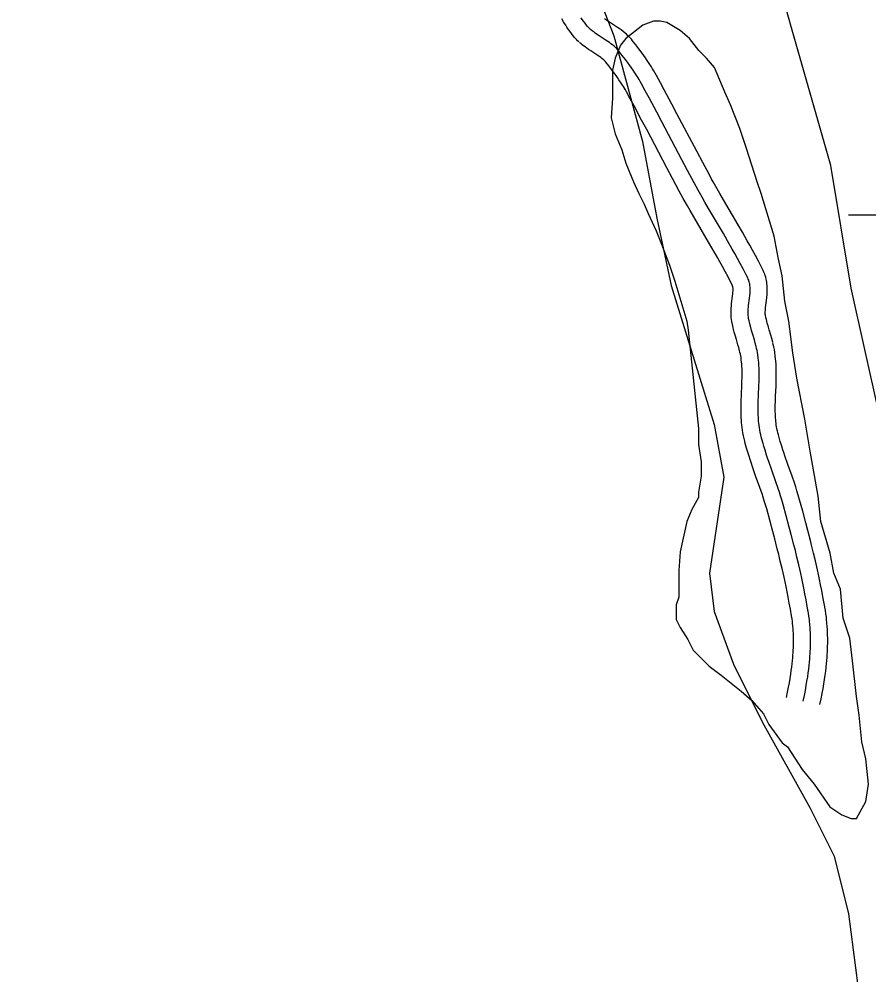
# Model space of a CAD drawing. Extents: x 3245246 to 3283090, y 806824 to 832173.
# Drawn here: x 3258412 to 3259157, y 827010 to 827848 of the extents above; entities that cross this region are included whole.
import ezdxf

# ---------------------------------------------------------------- set-up
doc = ezdxf.new("R2010")
doc.units = 0
for name, color, linetype in [('V-ROAD-CNTR', 7, 'Continuous'), ('V-SITE-VEGE', 7, 'Continuous'), ('V-TOPO-SHOR', 7, 'Continuous'), ('V-WETL-SWMP', 7, 'Continuous')]:
    doc.layers.add(name, color=color, linetype=linetype)

msp = doc.modelspace()

# ---------------------------------------------------------------- linework, layer by layer
at = {"layer": 'V-ROAD-CNTR'}
for points in [[(3258902.99, 827828.36), (3258901.87, 827829.42), (3258900.82, 827830.48), (3258899.39, 827832.04), (3258898.04, 827833.66), (3258896.4, 827835.79), (3258894.98, 827837.72), (3258893.68, 827839.55), (3258892.51, 827841.29), (3258891.43, 827842.92), (3258890.45, 827844.47), (3258889.54, 827845.96), (3258887.96, 827848.66)], [(3258913.32, 827839.24), (3258912.37, 827840.13), (3258911.69, 827840.83), (3258910.69, 827841.91), (3258909.75, 827843.04), (3258908.38, 827844.82), (3258907.14, 827846.5), (3258906.01, 827848.1), (3258904.98, 827849.61)], [(3259072.95, 827565), (3259072.09, 827568.23), (3259071.26, 827571.15), (3259069.84, 827575.94), (3259068.83, 827579.37), (3259068.14, 827581.83), (3259067.67, 827583.6), (3259067.36, 827584.85), (3259066.93, 827586.75), (3259066.58, 827588.51), (3259066.51, 827588.99), (3259066.46, 827589.44), (3259066.42, 827589.93), (3259066.4, 827590.46), (3259066.39, 827591.02), (3259066.4, 827591.54), (3259066.47, 827592.91), (3259066.58, 827594.24), (3259066.72, 827595.56), (3259067.5, 827601.71), (3259067.8, 827604.32), (3259068.02, 827606.78), (3259068.15, 827609.05), (3259068.19, 827611.15), (3259068.15, 827613.06), (3259068.05, 827614.78), (3259067.9, 827616.34), (3259067.71, 827617.74), (3259067.5, 827618.99), (3259067.26, 827620.19), (3259066.8, 827622), (3259066.35, 827623.5), (3259065.93, 827624.72), (3259065.28, 827626.34), (3259064.59, 827627.84), (3259063.09, 827630.83), (3259060.34, 827636.17), (3259057.7, 827641.14), (3259055.2, 827645.76), (3259052.82, 827650.04), (3259050.58, 827654.04), (3259046.36, 827661.42), (3259042.63, 827667.83), (3259029.69, 827689.91), (3259026.53, 827695.38), (3259024.2, 827699.46), (3259020.73, 827705.64), (3259019.05, 827708.71), (3259017.37, 827711.8), (3259011.59, 827722.59), (3259006.56, 827732.07), (3258988.95, 827765.42), (3258984.51, 827773.79), (3258977.82, 827786.33), (3258974.44, 827792.61), (3258971.02, 827798.93), (3258969.87, 827800.99), (3258968.75, 827802.94), (3258967.67, 827804.74), (3258966.62, 827806.44), (3258964.68, 827809.47), (3258962.92, 827812.1), (3258961.35, 827814.37), (3258959.95, 827816.34), (3258957.53, 827819.65), (3258955.67, 827822.14), (3258952.89, 827825.74), (3258950.03, 827829.38), (3258949, 827830.63), (3258947.89, 827831.87), (3258946.81, 827833), (3258945.74, 827834.05), (3258944.71, 827835.01), (3258943.64, 827835.94), (3258941.77, 827837.47), (3258939.97, 827838.84), (3258938.32, 827840.03), (3258936.76, 827841.1), (3258934.1, 827842.85), (3258929.74, 827845.64), (3258928.31, 827846.59), (3258927.14, 827847.4), (3258926.19, 827848.08), (3258925.41, 827848.66)], [(3259058.45, 827561.16), (3259057.63, 827564.26), (3259056.86, 827566.96), (3259055.46, 827571.68), (3259054.41, 827575.23), (3259053.67, 827577.88), (3259053.14, 827579.88), (3259052.77, 827581.38), (3259052.26, 827583.64), (3259051.81, 827585.9), (3259051.64, 827586.98), (3259051.52, 827588.04), (3259051.44, 827589.07), (3259051.4, 827590.08), (3259051.39, 827591.06), (3259051.41, 827592.02), (3259051.5, 827593.88), (3259051.64, 827595.64), (3259051.82, 827597.3), (3259052.61, 827603.52), (3259052.88, 827605.85), (3259053.06, 827607.87), (3259053.16, 827609.62), (3259053.19, 827611.15), (3259053.16, 827612.47), (3259053.09, 827613.62), (3259053, 827614.62), (3259052.88, 827615.48), (3259052.75, 827616.23), (3259052.62, 827616.88), (3259052.34, 827618.02), (3259052.08, 827618.86), (3259051.87, 827619.48), (3259051.5, 827620.41), (3259051.07, 827621.32), (3259049.72, 827624.03), (3259047.04, 827629.22), (3259044.48, 827634.05), (3259042.04, 827638.55), (3259039.72, 827642.74), (3259037.53, 827646.64), (3259033.36, 827653.93), (3259029.68, 827660.27), (3259016.73, 827682.37), (3259013.53, 827687.91), (3259011.15, 827692.08), (3259007.62, 827698.36), (3259005.89, 827701.52), (3259004.17, 827704.69), (3258998.36, 827715.53), (3258993.3, 827725.05), (3258975.69, 827758.41), (3258971.27, 827766.75), (3258964.6, 827779.25), (3258961.25, 827785.48), (3258957.87, 827791.71), (3258956.83, 827793.59), (3258955.82, 827795.33), (3258954.85, 827796.95), (3258953.92, 827798.46), (3258952.13, 827801.25), (3258950.51, 827803.67), (3258949.07, 827805.76), (3258947.78, 827807.57), (3258945.48, 827810.72), (3258943.72, 827813.06), (3258941.05, 827816.53), (3258938.34, 827819.98), (3258937.61, 827820.86), (3258936.88, 827821.69), (3258936.14, 827822.46), (3258935.4, 827823.18), (3258934.66, 827823.86), (3258933.93, 827824.5), (3258932.47, 827825.7), (3258931.06, 827826.78), (3258929.7, 827827.75), (3258928.4, 827828.64), (3258925.93, 827830.27), (3258921.55, 827833.08), (3258919.93, 827834.15), (3258918.52, 827835.12), (3258917.32, 827835.98), (3258916.28, 827836.76), (3258915.39, 827837.46), (3258914.62, 827838.09), (3258913.32, 827839.24)], [(3259043.95, 827557.32), (3259043.16, 827560.28), (3259042.45, 827562.77), (3259041.07, 827567.43), (3259040, 827571.08), (3259039.2, 827573.94), (3259038.61, 827576.16), (3259038.17, 827577.92), (3259037.58, 827580.52), (3259037.04, 827583.28), (3259036.77, 827584.98), (3259036.58, 827586.64), (3259036.47, 827588.22), (3259036.41, 827589.71), (3259036.39, 827591.1), (3259036.41, 827592.49), (3259036.53, 827594.85), (3259036.71, 827597.04), (3259036.92, 827599.03), (3259037.72, 827605.33), (3259037.95, 827607.37), (3259038.1, 827608.96), (3259038.17, 827610.19), (3259038.18, 827611.15), (3259038.17, 827611.89), (3259038.14, 827612.46), (3259038.09, 827612.89), (3259038.05, 827613.22), (3259038.01, 827613.48), (3259037.99, 827613.58), (3259037.87, 827614.03), (3259037.82, 827614.21), (3259037.81, 827614.24), (3259037.71, 827614.48), (3259037.56, 827614.81), (3259036.35, 827617.23), (3259033.75, 827622.28), (3259031.26, 827626.96), (3259028.89, 827631.34), (3259026.62, 827635.43), (3259024.48, 827639.25), (3259020.37, 827646.44), (3259016.72, 827652.71), (3259003.76, 827674.82), (3259000.52, 827680.44), (3258998.09, 827684.69), (3258994.51, 827691.07), (3258992.72, 827694.32), (3258990.96, 827697.57), (3258985.12, 827708.47), (3258980.05, 827718.03), (3258962.43, 827751.4), (3258958.03, 827759.71), (3258951.38, 827772.16), (3258948.05, 827778.35), (3258944.72, 827784.49), (3258943.78, 827786.19), (3258942.89, 827787.72), (3258942.03, 827789.17), (3258941.22, 827790.47), (3258939.58, 827793.03), (3258938.11, 827795.23), (3258936.78, 827797.15), (3258935.61, 827798.81), (3258933.43, 827801.79), (3258931.78, 827803.98), (3258929.21, 827807.33), (3258926.66, 827810.57), (3258926.23, 827811.09), (3258925.86, 827811.5), (3258925.47, 827811.91), (3258925.06, 827812.32), (3258924.62, 827812.72), (3258924.23, 827813.07), (3258923.18, 827813.93), (3258922.15, 827814.71), (3258921.09, 827815.47), (3258920.04, 827816.19), (3258917.76, 827817.69), (3258913.36, 827820.51), (3258911.54, 827821.71), (3258909.91, 827822.84), (3258908.44, 827823.89), (3258907.14, 827824.87), (3258905.99, 827825.77), (3258904.91, 827826.66), (3258903.43, 827827.96)], [(3259099.67, 827250.32), (3259100.66, 827255.1), (3259101.54, 827259.6), (3259102.32, 827263.83), (3259102.99, 827267.8), (3259103.58, 827271.54), (3259104.08, 827275.04), (3259104.51, 827278.33), (3259104.87, 827281.42), (3259105.17, 827284.31), (3259105.42, 827287.02), (3259105.62, 827289.57), (3259105.79, 827291.95), (3259105.91, 827294.18), (3259106.01, 827296.28), (3259106.07, 827298.24), (3259106.14, 827301.91), (3259106.14, 827305.12), (3259106.09, 827307.92), (3259106, 827310.37), (3259105.9, 827312.51), (3259105.78, 827314.38), (3259105.52, 827317.64), (3259105.27, 827320.09), (3259105.06, 827321.91), (3259104.7, 827324.65), (3259104.28, 827327.38), (3259103.26, 827333.38), (3259102.24, 827339), (3259101.23, 827344.27), (3259100.25, 827349.21), (3259099.3, 827353.83), (3259098.38, 827358.17), (3259097.49, 827362.22), (3259095.76, 827369.83), (3259094.19, 827376.47), (3259092.78, 827382.28), (3259091.51, 827387.36), (3259089.24, 827396.24), (3259087.49, 827402.89), (3259084.81, 827412.86), (3259082.09, 827422.8), (3259080.98, 827426.66), (3259079.88, 827430.26), (3259078.8, 827433.63), (3259077.76, 827436.77), (3259075.75, 827442.63), (3259072.13, 827452.86), (3259069.44, 827460.53), (3259068.45, 827463.41), (3259067.61, 827465.94), (3259066.19, 827470.38), (3259065.17, 827473.72), (3259064.44, 827476.24), (3259063.4, 827480.03), (3259062.91, 827481.93), (3259062.44, 827483.84), (3259061.97, 827485.97), (3259061.57, 827488.05), (3259061.24, 827490.06), (3259060.97, 827492.02), (3259060.76, 827493.93), (3259060.58, 827495.78), (3259060.45, 827497.58), (3259060.34, 827499.33), (3259060.27, 827501.02), (3259060.19, 827504.32), (3259060.18, 827507.41), (3259060.21, 827510.32), (3259060.28, 827513.06), (3259060.47, 827518.19), (3259060.85, 827527.18), (3259060.97, 827530.54), (3259061.04, 827533.48), (3259061.07, 827536.05), (3259061.07, 827538.29), (3259061.05, 827540.25), (3259061, 827541.96), (3259060.87, 827544.94), (3259060.72, 827547.17), (3259060.58, 827548.84), (3259060.31, 827551.34), (3259059.97, 827553.82), (3259059.62, 827555.84), (3259059.24, 827557.74), (3259058.85, 827559.51), (3259058.45, 827561.16)], [(3259114.36, 827247.26), (3259115.37, 827252.13), (3259116.28, 827256.81), (3259117.09, 827261.22), (3259117.8, 827265.39), (3259118.41, 827269.31), (3259118.94, 827273.01), (3259119.4, 827276.49), (3259119.78, 827279.77), (3259120.1, 827282.84), (3259120.37, 827285.74), (3259120.58, 827288.46), (3259120.76, 827291.02), (3259120.89, 827293.42), (3259120.99, 827295.68), (3259121.07, 827297.84), (3259121.14, 827301.77), (3259121.14, 827305.26), (3259121.08, 827308.32), (3259120.99, 827311), (3259120.88, 827313.35), (3259120.74, 827315.45), (3259120.46, 827318.99), (3259120.19, 827321.7), (3259119.95, 827323.76), (3259119.55, 827326.78), (3259119.09, 827329.78), (3259118.03, 827335.98), (3259116.99, 827341.74), (3259115.96, 827347.14), (3259114.95, 827352.19), (3259113.98, 827356.91), (3259113.04, 827361.33), (3259112.13, 827365.49), (3259110.37, 827373.21), (3259108.78, 827379.97), (3259107.34, 827385.87), (3259106.05, 827391.04), (3259103.76, 827400.01), (3259101.99, 827406.74), (3259099.29, 827416.79), (3259096.53, 827426.85), (3259095.36, 827430.92), (3259094.2, 827434.74), (3259093.07, 827438.27), (3259091.98, 827441.56), (3259089.91, 827447.57), (3259086.27, 827457.84), (3259083.61, 827465.43), (3259082.67, 827468.2), (3259081.87, 827470.6), (3259080.5, 827474.86), (3259079.55, 827478), (3259078.87, 827480.31), (3259077.9, 827483.87), (3259077.46, 827485.58), (3259077.05, 827487.25), (3259076.66, 827489.01), (3259076.34, 827490.66), (3259076.08, 827492.29), (3259075.86, 827493.9), (3259075.68, 827495.48), (3259075.53, 827497.05), (3259075.41, 827498.59), (3259075.32, 827500.1), (3259075.26, 827501.54), (3259075.19, 827504.53), (3259075.18, 827507.34), (3259075.21, 827510.04), (3259075.27, 827512.6), (3259075.46, 827517.6), (3259075.84, 827526.6), (3259075.96, 827530.1), (3259076.04, 827533.2), (3259076.07, 827535.95), (3259076.07, 827538.39), (3259076.04, 827540.54), (3259075.99, 827542.48), (3259075.85, 827545.77), (3259075.68, 827548.32), (3259075.51, 827550.3), (3259075.2, 827553.17), (3259074.79, 827556.1), (3259074.37, 827558.57), (3259073.92, 827560.83), (3259073.46, 827562.91), (3259073.03, 827564.7)], [(3259084.98, 827253.37), (3259085.96, 827258.07), (3259086.8, 827262.39), (3259087.55, 827266.43), (3259088.19, 827270.22), (3259088.74, 827273.76), (3259089.22, 827277.08), (3259089.62, 827280.17), (3259089.96, 827283.07), (3259090.24, 827285.78), (3259090.48, 827288.31), (3259090.66, 827290.67), (3259090.81, 827292.88), (3259090.93, 827294.95), (3259091.02, 827296.87), (3259091.08, 827298.64), (3259091.14, 827302.05), (3259091.14, 827304.97), (3259091.09, 827307.52), (3259091.02, 827309.74), (3259090.92, 827311.67), (3259090.82, 827313.31), (3259090.58, 827316.3), (3259090.36, 827318.47), (3259090.18, 827320.06), (3259089.85, 827322.52), (3259089.47, 827324.97), (3259088.48, 827330.78), (3259087.49, 827336.26), (3259086.51, 827341.41), (3259085.55, 827346.23), (3259084.62, 827350.75), (3259083.71, 827355), (3259082.85, 827358.96), (3259081.15, 827366.44), (3259079.6, 827372.98), (3259078.21, 827378.7), (3259076.97, 827383.69), (3259074.72, 827392.48), (3259072.99, 827399.04), (3259070.34, 827408.93), (3259067.64, 827418.75), (3259066.59, 827422.41), (3259065.56, 827425.79), (3259064.54, 827428.98), (3259063.55, 827431.97), (3259061.59, 827437.69), (3259057.98, 827447.87), (3259055.26, 827455.63), (3259054.24, 827458.62), (3259053.36, 827461.28), (3259051.87, 827465.9), (3259050.79, 827469.44), (3259050, 827472.16), (3259048.9, 827476.18), (3259048.36, 827478.28), (3259047.84, 827480.43), (3259047.28, 827482.94), (3259046.8, 827485.44), (3259046.41, 827487.84), (3259046.09, 827490.15), (3259045.84, 827492.38), (3259045.64, 827494.51), (3259045.48, 827496.57), (3259045.36, 827498.55), (3259045.28, 827500.51), (3259045.19, 827504.11), (3259045.18, 827507.48), (3259045.22, 827510.6), (3259045.29, 827513.51), (3259045.48, 827518.78), (3259045.86, 827527.75), (3259045.97, 827530.99), (3259046.04, 827533.76), (3259046.07, 827536.14), (3259046.07, 827538.19), (3259046.05, 827539.96), (3259046.01, 827541.44), (3259045.89, 827544.11), (3259045.77, 827546.03), (3259045.65, 827547.39), (3259045.42, 827549.5), (3259045.14, 827551.54), (3259044.87, 827553.12), (3259044.57, 827554.64), (3259044.24, 827556.11), (3259043.87, 827557.62)]]:
    msp.add_lwpolyline(points, dxfattribs=at)
at = {"layer": 'V-SITE-VEGE'}
for p, q in [((3258968.48, 827846.57), (3258959.17, 827843.08)), ((3258974.3, 827846.57), (3258968.48, 827846.57)), ((3258980.12, 827845.4), (3258974.3, 827846.57)), ((3258991.75, 827838.42), (3258980.12, 827845.4)), ((3258959.17, 827843.08), (3258944.04, 827831.44)), ((3258999.9, 827831.44), (3258991.75, 827838.42)), ((3258944.04, 827831.44), (3258939.39, 827825.63)), ((3259008.04, 827820.96), (3258999.9, 827831.44)), ((3258939.39, 827825.63), (3258934.73, 827813.99)), ((3259015.02, 827813.98), (3259008.04, 827820.96)), ((3258934.73, 827813.99), (3258932.4, 827803.52)), ((3259022, 827805.83), (3259015.02, 827813.98)), ((3258932.4, 827803.52), (3258932.4, 827779.08)), ((3259031.31, 827783.72), (3259022, 827805.83)), ((3258932.4, 827779.08), (3258931.23, 827761.63)), ((3259035.96, 827773.25), (3259031.31, 827783.72)), ((3259044.1, 827752.3), (3259035.96, 827773.25)), ((3258931.23, 827761.63), (3258934.72, 827747.66)), ((3259049.92, 827734.85), (3259044.1, 827752.3)), ((3258934.72, 827747.66), (3258940.54, 827733.7)), ((3258940.54, 827733.7), (3258944.03, 827722.06)), ((3259059.22, 827705.76), (3259049.92, 827734.85)), ((3258944.03, 827722.06), (3258951, 827705.77)), ((3258951, 827705.77), (3258955.66, 827695.3)), ((3259062.71, 827695.28), (3259059.22, 827705.76)), ((3258955.66, 827695.3), (3258960.31, 827685.99)), ((3259074.34, 827658.05), (3259062.71, 827695.28)), ((3258960.31, 827685.99), (3258963.8, 827677.84)), ((3258963.8, 827677.84), (3258970.78, 827662.71)), ((3258970.78, 827662.71), (3258975.43, 827651.08)), ((3259077.83, 827639.42), (3259074.34, 827658.05)), ((3258975.43, 827651.08), (3258982.41, 827632.46)), ((3259081.32, 827623.13), (3259077.83, 827639.42)), ((3258982.41, 827632.46), (3258987.06, 827618.49)), ((3258987.06, 827618.49), (3258997.53, 827583.58)), ((3259083.64, 827601.02), (3259081.32, 827623.13)), ((3259087.13, 827583.57), (3259083.64, 827601.02)), ((3258997.53, 827583.58), (3258998.7, 827575.44)), ((3259090.62, 827555.64), (3259087.13, 827583.57)), ((3258998.7, 827575.44), (3259007.99, 827489.33)), ((3259094.11, 827533.53), (3259090.62, 827555.64)), ((3259101.08, 827497.46), (3259094.11, 827533.53)), ((3259105.74, 827469.53), (3259101.08, 827497.46)), ((3259007.99, 827489.33), (3259007.99, 827475.36)), ((3259007.99, 827475.36), (3259010.31, 827460.24)), ((3259112.71, 827429.97), (3259105.74, 827469.53)), ((3259010.31, 827460.24), (3259010.31, 827447.44)), ((3259010.31, 827447.44), (3259007.98, 827433.47)), ((3259007.98, 827433.47), (3259007.98, 827428.82)), ((3259007.98, 827428.82), (3259002.16, 827418.35)), ((3259115.04, 827407.86), (3259112.71, 827429.97)), ((3259002.16, 827418.35), (3258997.51, 827407.87)), ((3258997.51, 827407.87), (3258991.69, 827381.11)), ((3259123.18, 827379.93), (3259115.04, 827407.86)), ((3258991.69, 827381.11), (3258990.52, 827364.82)), ((3259126.66, 827362.47), (3259123.18, 827379.93)), ((3258990.52, 827364.82), (3258990.52, 827341.55)), ((3259132.48, 827348.51), (3259126.66, 827362.47)), ((3258990.52, 827341.55), (3258988.19, 827334.57)), ((3259134.81, 827322.91), (3259132.48, 827348.51)), ((3258988.19, 827334.57), (3258988.19, 827321.77)), ((3258988.19, 827321.77), (3258991.68, 827314.78)), ((3259140.62, 827305.46), (3259134.81, 827322.91)), ((3258991.68, 827314.78), (3258998.66, 827304.31)), ((3258998.66, 827304.31), (3259003.31, 827295)), ((3259142.95, 827285.67), (3259140.62, 827305.46)), ((3259003.31, 827295), (3259017.27, 827281.03)), ((3259146.43, 827254.26), (3259142.95, 827285.67)), ((3259017.27, 827281.03), (3259027.74, 827272.89)), ((3259027.74, 827272.89), (3259045.2, 827258.92)), ((3259045.2, 827258.92), (3259054.5, 827250.78)), ((3259054.5, 827250.78), (3259064.98, 827239.14)), ((3259148.76, 827237.96), (3259146.43, 827254.26)), ((3259064.98, 827239.14), (3259069.63, 827229.83)), ((3259151.08, 827214.69), (3259148.76, 827237.96)), ((3259069.63, 827229.83), (3259081.26, 827213.54)), ((3259081.26, 827213.54), (3259085.92, 827210.05)), ((3259085.92, 827210.05), (3259098.71, 827190.26)), ((3259154.57, 827199.56), (3259151.08, 827214.69)), ((3259156.9, 827177.45), (3259154.57, 827199.56)), ((3259098.71, 827190.26), (3259109.19, 827177.46)), ((3259109.19, 827177.46), (3259123.15, 827157.68)), ((3259154.56, 827162.33), (3259156.9, 827177.45)), ((3259123.15, 827157.68), (3259133.62, 827150.69)), ((3259146.42, 827147.2), (3259154.56, 827162.33)), ((3259133.62, 827150.69), (3259141.76, 827147.2)), ((3259141.76, 827147.2), (3259146.42, 827147.2))]:
    msp.add_line(p, q, dxfattribs=at)
at = {"layer": 'V-TOPO-SHOR'}
msp.add_lwpolyline([(3258231.25, 828258.78), (3258424.74, 828246.07), (3258487.83, 828237.63), (3258571.95, 828212.36), (3258639.24, 828191.3), (3258714.93, 828149.2), (3258790.62, 828086.07), (3258824.25, 828043.99), (3258862.09, 827997.71), (3258904.11, 827909.36), (3258933.52, 827833.63), (3258958.72, 827741.08), (3258971.31, 827673.77), (3258983.91, 827614.88), (3259021.71, 827492.88), (3259030.1, 827446.61), (3259017.45, 827362.48), (3259021.64, 827328.83), (3259038.44, 827282.55), (3259063.66, 827232.07), (3259105.69, 827156.34), (3259126.7, 827114.26), (3259139.3, 827063.78), (3259147.68, 827000.68)], dxfattribs=at)
at = {"layer": 'V-WETL-SWMP'}
msp.add_line((3259139.4, 827676.65), (3259239.4, 827676.61), dxfattribs=at)
msp.add_lwpolyline([(3259177.67, 827451.07), (3259141.83, 827612.49), (3259123.9, 827720.1), (3259052.22, 827971.2), (3258944.69, 828114.68), (3258855.08, 828240.23), (3258729.63, 828311.97), (3258693.79, 828365.77), (3258729.63, 828419.58), (3258837.16, 828455.45), (3258980.53, 828437.52), (3259105.98, 828365.77), (3259195.59, 828276.1)], dxfattribs=at)

doc.saveas('drawing.dxf')
